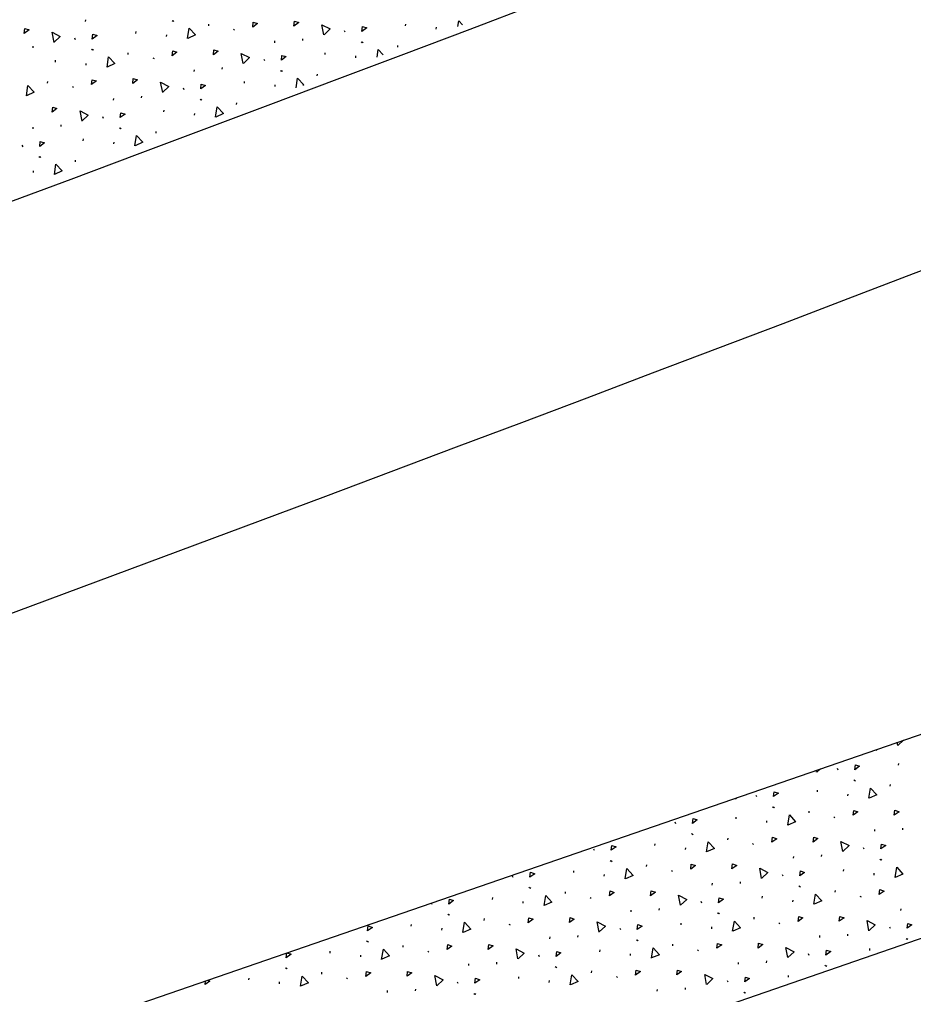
# Model space of a CAD drawing. Extents: x 2338610 to 2351914, y 366540 to 376484.
# Drawn here: x 2348541.54 to 2348569.33, y 367624.64 to 367654.93 of the extents above; entities that cross this region are included whole.
import ezdxf

# ---------------------------------------------------------------- set-up
doc = ezdxf.new("R2010")
doc.units = 0
for name, color, linetype in [('RD_HC_Cl', 7, 'Continuous'), ('RD_PD_ConcMed', 7, 'Continuous'), ('RD_PD_Final_LnLine', 7, 'Continuous'), ('RD_PD_Final_TrvlWay', 7, 'Continuous')]:
    doc.layers.add(name, color=color, linetype=linetype)

msp = doc.modelspace()

# ---------------------------------------------------------------- linework, layer by layer
at = {"layer": 'RD_HC_Cl'}
msp.add_arc((2347533.93, 370355.677), 2880.79, 281.440729, 295.940729, dxfattribs=at)
at = {"layer": 'RD_PD_ConcMed'}
for p, q in [((2348543.596, 367654.869), (2348543.601, 367654.924)), ((2348546.283, 367654.9), (2348546.316, 367654.876)), ((2348546.309, 367654.896), (2348546.341, 367654.872)), ((2348547.421, 367654.733), (2348547.425, 367654.788)), ((2348553.543, 367654.732), (2348553.547, 367654.786)), ((2348545.159, 367654.5), (2348545.163, 367654.555)), ((2348546.113, 367654.403), (2348546.117, 367654.457)), ((2348548.194, 367654.631), (2348548.226, 367654.607)), ((2348551.636, 367654.589), (2348551.658, 367654.543)), ((2348554.496, 367654.634), (2348554.5, 367654.689)), ((2348543.253, 367654.357), (2348543.275, 367654.312)), ((2348549.475, 367654.209), (2348549.479, 367654.264)), ((2348550.346, 367654.278), (2348550.35, 367654.332)), ((2348552.162, 367654.24), (2348552.194, 367654.216)), ((2348552.187, 367654.236), (2348552.219, 367654.212)), ((2348541.963, 367654.046), (2348541.967, 367654.101)), ((2348543.779, 367654.009), (2348543.811, 367653.985)), ((2348543.804, 367654.005), (2348543.836, 367653.981)), ((2348544.916, 367653.842), (2348544.921, 367653.896)), ((2348551.038, 367653.84), (2348551.042, 367653.895)), ((2348553.3, 367654.073), (2348553.304, 367654.128)), ((2348542.654, 367653.609), (2348542.659, 367653.664)), ((2348543.608, 367653.512), (2348543.612, 367653.566)), ((2348545.689, 367653.74), (2348545.721, 367653.716)), ((2348549.131, 367653.697), (2348549.153, 367653.652)), ((2348551.991, 367653.743), (2348551.996, 367653.798)), ((2348546.97, 367653.318), (2348546.975, 367653.372)), ((2348547.841, 367653.386), (2348547.846, 367653.441)), ((2348549.657, 367653.349), (2348549.689, 367653.325)), ((2348549.683, 367653.345), (2348549.715, 367653.321)), ((2348550.795, 367653.182), (2348550.799, 367653.236)), ((2348542.412, 367652.95), (2348542.416, 367653.005)), ((2348548.533, 367652.949), (2348548.537, 367653.004)), ((2348543.184, 367652.848), (2348543.216, 367652.824)), ((2348546.627, 367652.806), (2348546.649, 367652.761)), ((2348549.487, 367652.852), (2348549.491, 367652.906)), ((2348544.466, 367652.427), (2348544.47, 367652.481)), ((2348545.337, 367652.495), (2348545.341, 367652.549)), ((2348547.153, 367652.458), (2348547.185, 367652.434)), ((2348547.178, 367652.453), (2348547.21, 367652.429)), ((2348548.29, 367652.29), (2348548.294, 367652.345)), ((2348546.028, 367652.058), (2348546.033, 367652.112)), ((2348544.122, 367651.915), (2348544.144, 367651.87)), ((2348546.982, 367651.96), (2348546.986, 367652.015)), ((2348541.961, 367651.535), (2348541.965, 367651.59)), ((2348542.832, 367651.604), (2348542.836, 367651.658)), ((2348544.648, 367651.567), (2348544.68, 367651.543)), ((2348544.673, 367651.562), (2348544.705, 367651.538)), ((2348545.786, 367651.399), (2348545.79, 367651.454)), ((2348543.524, 367651.166), (2348543.528, 367651.221)), ((2348544.477, 367651.069), (2348544.481, 367651.124)), ((2348541.617, 367651.023), (2348541.639, 367650.978)), ((2348542.143, 367650.675), (2348542.175, 367650.651)), ((2348542.168, 367650.671), (2348542.2, 367650.647)), ((2348543.281, 367650.508), (2348543.285, 367650.562)), ((2348541.973, 367650.178), (2348541.977, 367650.232)), ((2348568.843, 367632.378), (2348568.825, 367632.476)), ((2348569.02, 367632.543), (2348568.847, 367632.381)), ((2348568.184, 367632.221), (2348568.188, 367632.256)), ((2348568.866, 367631.768), (2348568.871, 367631.822)), ((2348566.319, 367631.544), (2348566.307, 367631.608)), ((2348566.435, 367631.652), (2348566.323, 367631.547)), ((2348566.956, 367631.668), (2348566.977, 367631.623)), ((2348567.474, 367631.308), (2348567.506, 367631.283)), ((2348567.499, 367631.303), (2348567.531, 367631.278)), ((2348568.608, 367631.115), (2348568.613, 367631.169)), ((2348564.432, 367630.834), (2348564.453, 367630.788)), ((2348566.341, 367630.934), (2348566.347, 367630.988)), ((2348567.292, 367630.815), (2348567.298, 367630.869)), ((2348563.794, 367630.71), (2348563.789, 367630.74)), ((2348563.85, 367630.761), (2348563.799, 367630.713)), ((2348564.95, 367630.474), (2348564.981, 367630.449)), ((2348564.975, 367630.469), (2348565.006, 367630.444)), ((2348566.083, 367630.281), (2348566.089, 367630.335)), ((2348561.908, 367630), (2348561.929, 367629.954)), ((2348563.817, 367630.1), (2348563.822, 367630.154)), ((2348564.768, 367629.981), (2348564.773, 367630.035)), ((2348566.854, 367630.161), (2348566.885, 367630.137)), ((2348562.426, 367629.64), (2348562.457, 367629.615)), ((2348562.451, 367629.635), (2348562.482, 367629.61)), ((2348568.125, 367629.71), (2348568.13, 367629.765)), ((2348568.997, 367629.759), (2348569.003, 367629.813)), ((2348561.292, 367629.266), (2348561.298, 367629.32)), ((2348563.559, 367629.447), (2348563.565, 367629.501)), ((2348564.329, 367629.327), (2348564.361, 367629.302)), ((2348559.383, 367629.166), (2348559.404, 367629.12)), ((2348562.244, 367629.146), (2348562.249, 367629.201)), ((2348567.77, 367629.206), (2348567.791, 367629.161)), ((2348559.901, 367628.806), (2348559.933, 367628.781)), ((2348559.926, 367628.801), (2348559.958, 367628.776)), ((2348565.601, 367628.876), (2348565.606, 367628.931)), ((2348566.473, 367628.925), (2348566.478, 367628.979)), ((2348568.288, 367628.846), (2348568.319, 367628.822)), ((2348568.313, 367628.841), (2348568.344, 367628.817)), ((2348558.768, 367628.431), (2348558.774, 367628.486)), ((2348561.035, 367628.613), (2348561.04, 367628.667)), ((2348561.805, 367628.493), (2348561.836, 367628.468)), ((2348567.155, 367628.472), (2348567.16, 367628.526)), ((2348568.106, 367628.353), (2348568.111, 367628.407)), ((2348556.859, 367628.332), (2348556.88, 367628.286)), ((2348559.719, 367628.312), (2348559.725, 367628.367)), ((2348563.076, 367628.042), (2348563.082, 367628.097)), ((2348563.949, 367628.091), (2348563.954, 367628.145)), ((2348565.245, 367628.372), (2348565.266, 367628.327)), ((2348557.377, 367627.972), (2348557.408, 367627.947)), ((2348557.402, 367627.967), (2348557.433, 367627.942)), ((2348558.51, 367627.779), (2348558.516, 367627.833)), ((2348565.763, 367628.012), (2348565.795, 367627.988)), ((2348565.788, 367628.007), (2348565.82, 367627.983)), ((2348566.897, 367627.819), (2348566.902, 367627.874)), ((2348556.244, 367627.597), (2348556.249, 367627.652)), ((2348557.195, 367627.478), (2348557.2, 367627.533)), ((2348559.281, 367627.659), (2348559.312, 367627.634)), ((2348562.721, 367627.538), (2348562.742, 367627.493)), ((2348564.63, 367627.638), (2348564.636, 367627.692)), ((2348565.581, 367627.519), (2348565.587, 367627.573)), ((2348567.667, 367627.7), (2348567.699, 367627.675)), ((2348554.341, 367627.484), (2348554.355, 367627.452)), ((2348560.552, 367627.208), (2348560.557, 367627.262)), ((2348561.424, 367627.257), (2348561.43, 367627.311)), ((2348568.938, 367627.249), (2348568.944, 367627.303)), ((2348554.852, 367627.138), (2348554.884, 367627.113)), ((2348554.878, 367627.133), (2348554.909, 367627.108)), ((2348555.986, 367626.944), (2348555.991, 367626.999)), ((2348563.239, 367627.178), (2348563.27, 367627.154)), ((2348563.264, 367627.173), (2348563.296, 367627.148)), ((2348564.372, 367626.985), (2348564.378, 367627.039)), ((2348551.831, 367626.619), (2348551.831, 367626.618)), ((2348553.719, 367626.763), (2348553.725, 367626.818)), ((2348554.671, 367626.644), (2348554.676, 367626.699)), ((2348556.756, 367626.825), (2348556.788, 367626.8)), ((2348560.197, 367626.704), (2348560.218, 367626.658)), ((2348562.106, 367626.804), (2348562.111, 367626.858)), ((2348563.057, 367626.685), (2348563.062, 367626.739)), ((2348565.143, 367626.865), (2348565.174, 367626.841)), ((2348568.583, 367626.745), (2348568.604, 367626.699)), ((2348552.328, 367626.303), (2348552.36, 367626.279)), ((2348552.353, 367626.298), (2348552.385, 367626.274)), ((2348558.028, 367626.374), (2348558.033, 367626.428)), ((2348558.9, 367626.423), (2348558.905, 367626.477)), ((2348560.715, 367626.344), (2348560.746, 367626.319)), ((2348560.74, 367626.339), (2348560.771, 367626.314)), ((2348566.414, 367626.415), (2348566.419, 367626.469)), ((2348567.286, 367626.463), (2348567.292, 367626.518)), ((2348569.101, 367626.385), (2348569.133, 367626.36)), ((2348569.126, 367626.38), (2348569.158, 367626.355)), ((2348551.195, 367625.929), (2348551.2, 367625.983)), ((2348553.462, 367626.11), (2348553.467, 367626.165)), ((2348554.232, 367625.991), (2348554.263, 367625.966)), ((2348559.582, 367625.97), (2348559.587, 367626.024)), ((2348561.848, 367626.151), (2348561.854, 367626.205)), ((2348562.618, 367626.031), (2348562.65, 367626.007)), ((2348567.968, 367626.01), (2348567.973, 367626.065)), ((2348552.146, 367625.81), (2348552.152, 367625.864)), ((2348557.672, 367625.87), (2348557.693, 367625.824)), ((2348560.533, 367625.851), (2348560.538, 367625.905)), ((2348564.762, 367625.629), (2348564.767, 367625.683)), ((2348566.059, 367625.911), (2348566.08, 367625.865)), ((2348549.804, 367625.469), (2348549.835, 367625.445)), ((2348549.829, 367625.464), (2348549.86, 367625.44)), ((2348555.503, 367625.54), (2348555.509, 367625.594)), ((2348556.376, 367625.588), (2348556.381, 367625.643)), ((2348558.19, 367625.51), (2348558.222, 367625.485)), ((2348558.215, 367625.505), (2348558.247, 367625.48)), ((2348559.324, 367625.317), (2348559.329, 367625.371)), ((2348563.89, 367625.58), (2348563.895, 367625.635)), ((2348566.577, 367625.551), (2348566.608, 367625.526)), ((2348566.602, 367625.546), (2348566.633, 367625.521)), ((2348547.31, 367624.949), (2348547.325, 367625.067)), ((2348548.671, 367625.095), (2348548.676, 367625.149)), ((2348550.937, 367625.276), (2348550.943, 367625.331)), ((2348551.707, 367625.157), (2348551.739, 367625.132)), ((2348557.057, 367625.136), (2348557.063, 367625.19)), ((2348558.008, 367625.017), (2348558.014, 367625.071)), ((2348560.094, 367625.197), (2348560.125, 367625.173)), ((2348563.534, 367625.077), (2348563.555, 367625.031)), ((2348565.444, 367625.176), (2348565.449, 367625.231)), ((2348549.622, 367624.976), (2348549.627, 367625.03)), ((2348553.851, 367624.754), (2348553.857, 367624.809)), ((2348555.148, 367625.036), (2348555.169, 367624.99)), ((2348561.365, 367624.746), (2348561.371, 367624.801)), ((2348562.238, 367624.795), (2348562.243, 367624.849)), ((2348552.979, 367624.706), (2348552.984, 367624.76)), ((2348555.666, 367624.676), (2348555.697, 367624.651)), ((2348555.691, 367624.671), (2348555.722, 367624.646)), ((2348564.052, 367624.717), (2348564.084, 367624.692)), ((2348564.077, 367624.711), (2348564.109, 367624.687))]:
    msp.add_line(p, q, dxfattribs=at)
for points in [[(2348548.791, 367654.69), (2348548.807, 367654.843), (2348548.94, 367654.802), (2348548.791, 367654.69)], [(2348550.07, 367654.724), (2348550.087, 367654.878), (2348550.219, 367654.836), (2348550.07, 367654.724)], [(2348551.002, 367654.45), (2348550.937, 367654.763), (2348551.193, 367654.637), (2348551.006, 367654.453)], [(2348555.17, 367654.715), (2348555.195, 367654.889), (2348555.31, 367654.769)], [(2348541.687, 367654.493), (2348541.703, 367654.646), (2348541.836, 367654.605), (2348541.687, 367654.493)], [(2348542.618, 367654.218), (2348542.553, 367654.532), (2348542.809, 367654.405), (2348542.622, 367654.222)], [(2348543.802, 367654.324), (2348543.818, 367654.477), (2348543.951, 367654.436), (2348543.802, 367654.324)], [(2348546.765, 367654.341), (2348546.812, 367654.658), (2348547.009, 367654.451), (2348546.771, 367654.343)], [(2348552.186, 367654.555), (2348552.202, 367654.708), (2348552.334, 367654.667), (2348552.186, 367654.555)], [(2348546.286, 367653.799), (2348546.303, 367653.952), (2348546.435, 367653.911), (2348546.286, 367653.799)], [(2348547.566, 367653.833), (2348547.582, 367653.986), (2348547.714, 367653.945), (2348547.566, 367653.833)], [(2348548.497, 367653.559), (2348548.432, 367653.872), (2348548.688, 367653.745), (2348548.501, 367653.562)], [(2348552.656, 367653.76), (2348552.69, 367653.998), (2348552.847, 367653.833)], [(2348544.261, 367653.449), (2348544.307, 367653.766), (2348544.504, 367653.56), (2348544.266, 367653.451)], [(2348549.681, 367653.664), (2348549.697, 367653.817), (2348549.83, 367653.776), (2348549.681, 367653.664)], [(2348543.782, 367652.908), (2348543.798, 367653.061), (2348543.93, 367653.02), (2348543.782, 367652.908)], [(2348545.061, 367652.942), (2348545.077, 367653.095), (2348545.21, 367653.054), (2348545.061, 367652.942)], [(2348545.992, 367652.667), (2348545.927, 367652.981), (2348546.183, 367652.854), (2348545.996, 367652.671)], [(2348550.142, 367652.805), (2348550.186, 367653.106), (2348550.383, 367652.9), (2348550.345, 367652.882)], [(2348541.756, 367652.558), (2348541.802, 367652.875), (2348542, 367652.668), (2348541.761, 367652.56)], [(2348547.176, 367652.773), (2348547.192, 367652.926), (2348547.325, 367652.884), (2348547.176, 367652.773)], [(2348542.556, 367652.051), (2348542.572, 367652.204), (2348542.705, 367652.162), (2348542.556, 367652.051)], [(2348543.487, 367651.776), (2348543.422, 367652.09), (2348543.679, 367651.963), (2348543.492, 367651.779)], [(2348544.671, 367651.881), (2348544.688, 367652.034), (2348544.82, 367651.993), (2348544.671, 367651.881)], [(2348547.635, 367651.898), (2348547.681, 367652.215), (2348547.878, 367652.008), (2348547.64, 367651.9)], [(2348542.167, 367650.99), (2348542.183, 367651.143), (2348542.315, 367651.102), (2348542.167, 367650.99)], [(2348545.13, 367651.007), (2348545.176, 367651.324), (2348545.373, 367651.117), (2348545.135, 367651.009)], [(2348542.625, 367650.115), (2348542.671, 367650.432), (2348542.869, 367650.226), (2348542.63, 367650.117)], [(2348567.505, 367631.622), (2348567.525, 367631.775), (2348567.656, 367631.731), (2348567.505, 367631.622)], [(2348564.981, 367630.788), (2348565, 367630.941), (2348565.132, 367630.897), (2348564.981, 367630.788)], [(2348567.943, 367630.738), (2348567.997, 367631.053), (2348568.189, 367630.842), (2348567.949, 367630.739)], [(2348565.419, 367629.903), (2348565.473, 367630.219), (2348565.665, 367630.008), (2348565.424, 367629.905)], [(2348567.452, 367630.207), (2348567.472, 367630.36), (2348567.603, 367630.315), (2348567.452, 367630.207)], [(2348568.732, 367630.212), (2348568.752, 367630.365), (2348568.883, 367630.32), (2348568.732, 367630.212)], [(2348562.456, 367629.954), (2348562.476, 367630.107), (2348562.607, 367630.062), (2348562.456, 367629.954)], [(2348562.895, 367629.069), (2348562.948, 367629.385), (2348563.141, 367629.174), (2348562.9, 367629.071)], [(2348564.928, 367629.373), (2348564.948, 367629.526), (2348565.079, 367629.481), (2348564.928, 367629.373)], [(2348566.208, 367629.378), (2348566.227, 367629.531), (2348566.359, 367629.486), (2348566.208, 367629.378)], [(2348567.132, 367629.082), (2348567.074, 367629.397), (2348567.328, 367629.265), (2348567.137, 367629.086)], [(2348568.318, 367629.161), (2348568.338, 367629.313), (2348568.47, 367629.269), (2348568.318, 367629.161)], [(2348559.932, 367629.12), (2348559.952, 367629.273), (2348560.083, 367629.228), (2348559.932, 367629.12)], [(2348557.408, 367628.286), (2348557.427, 367628.438), (2348557.559, 367628.394), (2348557.408, 367628.286)], [(2348560.37, 367628.235), (2348560.424, 367628.551), (2348560.616, 367628.34), (2348560.376, 367628.237)], [(2348562.404, 367628.539), (2348562.423, 367628.691), (2348562.555, 367628.647), (2348562.404, 367628.539)], [(2348563.683, 367628.544), (2348563.703, 367628.696), (2348563.834, 367628.652), (2348563.683, 367628.544)], [(2348564.608, 367628.248), (2348564.55, 367628.563), (2348564.803, 367628.431), (2348564.612, 367628.251)], [(2348565.794, 367628.326), (2348565.814, 367628.479), (2348565.945, 367628.435), (2348565.794, 367628.326)], [(2348568.757, 367628.276), (2348568.81, 367628.592), (2348569.003, 367628.381), (2348568.762, 367628.278)], [(2348559.879, 367627.705), (2348559.899, 367627.857), (2348560.03, 367627.813), (2348559.879, 367627.705)], [(2348561.159, 367627.71), (2348561.179, 367627.862), (2348561.31, 367627.818), (2348561.159, 367627.71)], [(2348568.266, 367627.745), (2348568.285, 367627.898), (2348568.417, 367627.854), (2348568.266, 367627.745)], [(2348554.883, 367627.452), (2348554.903, 367627.604), (2348555.034, 367627.56), (2348554.883, 367627.452)], [(2348557.846, 367627.401), (2348557.899, 367627.717), (2348558.092, 367627.506), (2348557.851, 367627.403)], [(2348562.083, 367627.414), (2348562.026, 367627.729), (2348562.279, 367627.596), (2348562.088, 367627.417)], [(2348563.27, 367627.492), (2348563.289, 367627.645), (2348563.421, 367627.601), (2348563.27, 367627.492)], [(2348566.232, 367627.442), (2348566.286, 367627.758), (2348566.478, 367627.546), (2348566.238, 367627.444)], [(2348555.322, 367626.567), (2348555.375, 367626.883), (2348555.568, 367626.672), (2348555.327, 367626.569)], [(2348557.355, 367626.871), (2348557.375, 367627.023), (2348557.506, 367626.979), (2348557.355, 367626.871)], [(2348558.635, 367626.876), (2348558.654, 367627.028), (2348558.786, 367626.984), (2348558.635, 367626.876)], [(2348559.559, 367626.58), (2348559.501, 367626.895), (2348559.754, 367626.762), (2348559.563, 367626.583)], [(2348563.708, 367626.608), (2348563.762, 367626.923), (2348563.954, 367626.712), (2348563.713, 367626.609)], [(2348565.741, 367626.911), (2348565.761, 367627.064), (2348565.893, 367627.02), (2348565.741, 367626.911)], [(2348567.021, 367626.916), (2348567.041, 367627.069), (2348567.172, 367627.025), (2348567.021, 367626.916)], [(2348567.946, 367626.62), (2348567.888, 367626.935), (2348568.141, 367626.803), (2348567.95, 367626.624)], [(2348552.359, 367626.618), (2348552.379, 367626.77), (2348552.51, 367626.726), (2348552.359, 367626.618)], [(2348560.745, 367626.658), (2348560.765, 367626.811), (2348560.897, 367626.767), (2348560.745, 367626.658)], [(2348569.132, 367626.699), (2348569.151, 367626.851), (2348569.283, 367626.807), (2348569.132, 367626.699)], [(2348552.797, 367625.733), (2348552.851, 367626.049), (2348553.043, 367625.838), (2348552.803, 367625.735)], [(2348554.83, 367626.037), (2348554.85, 367626.189), (2348554.982, 367626.145), (2348554.83, 367626.037)], [(2348556.11, 367626.042), (2348556.13, 367626.194), (2348556.261, 367626.15), (2348556.11, 367626.042)], [(2348557.035, 367625.746), (2348556.977, 367626.061), (2348557.23, 367625.928), (2348557.039, 367625.749)], [(2348558.221, 367625.824), (2348558.241, 367625.977), (2348558.372, 367625.932), (2348558.221, 367625.824)], [(2348561.184, 367625.774), (2348561.237, 367626.089), (2348561.43, 367625.878), (2348561.189, 367625.775)], [(2348563.217, 367626.077), (2348563.237, 367626.23), (2348563.368, 367626.186), (2348563.217, 367626.077)], [(2348564.497, 367626.082), (2348564.516, 367626.235), (2348564.648, 367626.191), (2348564.497, 367626.082)], [(2348565.421, 367625.786), (2348565.363, 367626.101), (2348565.617, 367625.969), (2348565.426, 367625.79)], [(2348566.607, 367625.865), (2348566.627, 367626.017), (2348566.759, 367625.973), (2348566.607, 367625.865)], [(2348549.834, 367625.783), (2348549.854, 367625.936), (2348549.986, 367625.892), (2348549.834, 367625.783)], [(2348560.693, 367625.243), (2348560.712, 367625.396), (2348560.844, 367625.351), (2348560.693, 367625.243)], [(2348561.972, 367625.248), (2348561.992, 367625.401), (2348562.123, 367625.356), (2348561.972, 367625.248)], [(2348547.38, 367625.085), (2348547.461, 367625.058), (2348547.31, 367624.949)], [(2348550.273, 367624.899), (2348550.326, 367625.215), (2348550.519, 367625.004), (2348550.278, 367624.901)], [(2348552.306, 367625.202), (2348552.326, 367625.355), (2348552.457, 367625.311), (2348552.306, 367625.202)], [(2348553.586, 367625.207), (2348553.605, 367625.36), (2348553.737, 367625.316), (2348553.586, 367625.207)], [(2348554.51, 367624.912), (2348554.453, 367625.227), (2348554.706, 367625.094), (2348554.515, 367624.915)], [(2348555.697, 367624.99), (2348555.716, 367625.143), (2348555.848, 367625.098), (2348555.697, 367624.99)], [(2348558.659, 367624.939), (2348558.713, 367625.255), (2348558.905, 367625.044), (2348558.665, 367624.941)], [(2348562.897, 367624.952), (2348562.839, 367625.267), (2348563.092, 367625.135), (2348562.901, 367624.956)], [(2348564.083, 367625.031), (2348564.103, 367625.183), (2348564.234, 367625.139), (2348564.083, 367625.031)]]:
    msp.add_lwpolyline(points, dxfattribs=at)
at = {"layer": 'RD_PD_Final_LnLine'}
for centre, radius, start, end in [((2347533.93, 370355.677), 2859.79, 280.380274, 291.465397), ((2347533.93, 370355.677), 2871.79, 288.734281, 291.465674), ((2347533.93, 370355.677), 2887.79, 280.380274, 291.594881), ((2348305.978, 368079.244), 480, 288.73428, 299.457), ((2347533.93, 370355.677), 2899.79, 280.380274, 291.348467)]:
    msp.add_arc(centre, radius, start, end, dxfattribs=at)
at = {"layer": 'RD_PD_Final_TrvlWay'}
for p, q in [((2348485.462, 367603.747), (2348626.972, 367652.514)), ((2348487.417, 367598.075), (2348629.026, 367646.876))]:
    msp.add_line(p, q, dxfattribs=at)

doc.saveas('drawing.dxf')
